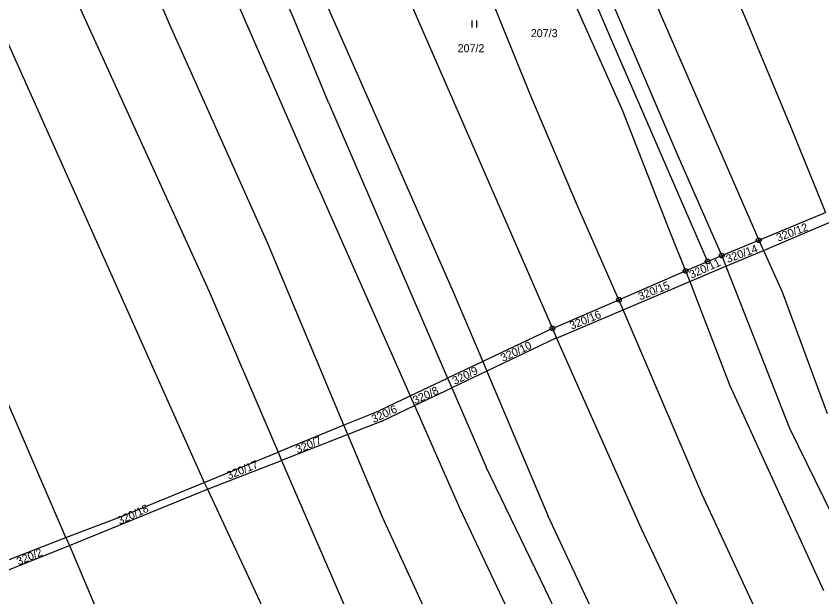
# Model space of a CAD drawing. Extents: x -762263 to -760336, y -1154405 to -1152076.
# Drawn here: x -761293.1 to -761122, y -1152889.5 to -1152766.2 of the extents above; entities that cross this region are included whole.
import ezdxf

# ---------------------------------------------------------------- set-up
doc = ezdxf.new("R2010")
doc.units = 0
for name, color, linetype in [('Vrstva 1', 7, 'Continuous'), ('Vrstva 18', 7, 'Continuous'), ('Vrstva 24', 7, 'Continuous'), ('Vrstva 25', 7, 'Continuous'), ('Vrstva 6', 7, 'Continuous')]:
    doc.layers.add(name, color=color, linetype=linetype)

msp = doc.modelspace()

# ---------------------------------------------------------------- linework, layer by layer
at = {"layer": 'Vrstva 1'}
for p, q in [((-761194.18, -1152707.55), (-761166.31, -1152772.15)), ((-761176.25, -1152719.87), (-761135.45, -1152813.8)), ((-761164.38, -1152768.39), (-761174.02, -1152745.83)), ((-761215.11, -1152750.19), (-761179.22, -1152832.52)), ((-761144.64, -1152751.64), (-761138.48, -1152766.24)), ((-761176.79, -1152758.28), (-761164.44, -1152786.14)), ((-761183.54, -1152783.86), (-761193.62, -1152759.1)), ((-761138.48, -1152766.24), (-761128.46, -1152790.18)), ((-761152.72, -1152795.43), (-761164.38, -1152768.39)), ((-761166.31, -1152772.15), (-761146.31, -1152818.31)), ((-761174.15, -1152805.98), (-761183.54, -1152783.86)), ((-761164.44, -1152786.14), (-761154.42, -1152811.66)), ((-761128.46, -1152790.18), (-761121.27, -1152807.92)), ((-761143.29, -1152817.05), (-761152.72, -1152795.43)), ((-761165.12, -1152826.43), (-761174.15, -1152805.98)), ((-761135.45, -1152813.8), (-761121.27, -1152807.92)), ((-761134.45, -1152815.99), (-761120.46, -1152810.07)), ((-761154.42, -1152811.66), (-761150.95, -1152820.31)), ((-761143.29, -1152817.05), (-761135.45, -1152813.8)), ((-761146.31, -1152818.31), (-761143.29, -1152817.05)), ((-761142.39, -1152819.34), (-761134.45, -1152815.99)), ((-761150.95, -1152820.31), (-761146.31, -1152818.31)), ((-761165.12, -1152826.43), (-761150.95, -1152820.31)), ((-761150.07, -1152822.59), (-761142.39, -1152819.34)), ((-761164.22, -1152828.57), (-761150.07, -1152822.59)), ((-761179.22, -1152832.52), (-761165.12, -1152826.43)), ((-761178.36, -1152834.56), (-761164.22, -1152828.57)), ((-761179.22, -1152832.52), (-761194.04, -1152839.55)), ((-761178.48, -1152834.61), (-761193.17, -1152841.6)), ((-761178.48, -1152834.61), (-761178.36, -1152834.56)), ((-761194.04, -1152839.55), (-761201.48, -1152843.08)), ((-761193.17, -1152841.6), (-761200.59, -1152845.13)), ((-761209.44, -1152846.85), (-761201.48, -1152843.08)), ((-761208.53, -1152848.91), (-761200.59, -1152845.13)), ((-761217.15, -1152850.5), (-761209.44, -1152846.85)), ((-761215.59, -1152852.28), (-761208.53, -1152848.91)), ((-761217.15, -1152850.5), (-761223.48, -1152853.09)), ((-761223.48, -1152853.09), (-761237.47, -1152858.81)), ((-761215.59, -1152852.28), (-761222.66, -1152855.04)), ((-761222.66, -1152855.04), (-761236.73, -1152860.53)), ((-761253.15, -1152865.22), (-761237.47, -1152858.81)), ((-761252.47, -1152866.67), (-761236.73, -1152860.53)), ((-761281.78, -1152878.6), (-761252.47, -1152866.67)), ((-761270.56, -1152872.34), (-761253.15, -1152865.22)), ((-761282.52, -1152876.93), (-761270.56, -1152872.34)), ((-761296.99, -1152882.49), (-761282.52, -1152876.93)), ((-761296.1, -1152884.3), (-761281.78, -1152878.6))]:
    msp.add_line(p, q, dxfattribs=at)
at = {"layer": 'Vrstva 24'}
for centre, radius in [((-761135.45, -1152813.8), 0.5), ((-761135.45, -1152813.8), 0.1), ((-761143.29, -1152817.05), 0.5), ((-761143.29, -1152817.05), 0.1), ((-761146.31, -1152818.31), 0.5), ((-761146.31, -1152818.31), 0.1), ((-761150.95, -1152820.31), 0.5), ((-761150.95, -1152820.31), 0.1), ((-761165.12, -1152826.43), 0.5), ((-761165.12, -1152826.43), 0.1), ((-761179.22, -1152832.52), 0.5), ((-761179.22, -1152832.52), 0.1)]:
    msp.add_circle(centre, radius, dxfattribs=at)
at = {"layer": 'Vrstva 25'}
for p, q in [((-761196.29, -1152768.63), (-761196.29, -1152767.13)), ((-761195.29, -1152768.63), (-761195.29, -1152767.13))]:
    msp.add_line(p, q, dxfattribs=at)
at = {"layer": 'Vrstva 6'}
for p, q in [((-761260.42, -1152768.1), (-761292.33, -1152693.43)), ((-761233.9, -1152767.28), (-761256.77, -1152714.23)), ((-761313.61, -1152730.06), (-761253.15, -1152865.22)), ((-761286.2, -1152749.91), (-761252.11, -1152824.66)), ((-761228.79, -1152802.98), (-761248.31, -1152758.32)), ((-761228.66, -1152760.37), (-761200.52, -1152824.24)), ((-761226.78, -1152784.56), (-761233.9, -1152767.28)), ((-761239.65, -1152814.48), (-761260.42, -1152768.1)), ((-761226.78, -1152784.56), (-761201.48, -1152843.08)), ((-761228.79, -1152802.98), (-761209.44, -1152846.85)), ((-761282.52, -1152876.93), (-761311.29, -1152810.33)), ((-761223.48, -1152853.09), (-761239.65, -1152814.48)), ((-761135.45, -1152813.8), (-761134.45, -1152815.99)), ((-761143.29, -1152817.05), (-761142.39, -1152819.34)), ((-761134.45, -1152815.99), (-761130.45, -1152824.78)), ((-761150.95, -1152820.31), (-761150.07, -1152822.59)), ((-761142.39, -1152819.34), (-761128.94, -1152853.67)), ((-761150.07, -1152822.59), (-761141.67, -1152844.5)), ((-761252.11, -1152824.66), (-761237.47, -1152858.81)), ((-761200.52, -1152824.24), (-761194.04, -1152839.55)), ((-761130.45, -1152824.78), (-761120.88, -1152850.57)), ((-761164.22, -1152828.57), (-761165.12, -1152826.43)), ((-761147.54, -1152867.61), (-761164.22, -1152828.57)), ((-761179.22, -1152832.52), (-761178.36, -1152834.56)), ((-761178.36, -1152834.56), (-761160.49, -1152874.87)), ((-761194.04, -1152839.55), (-761193.17, -1152841.6)), ((-761193.17, -1152841.6), (-761180.2, -1152872.25)), ((-761201.48, -1152843.08), (-761200.59, -1152845.13)), ((-761141.67, -1152844.5), (-761121.66, -1152888.19)), ((-761200.59, -1152845.13), (-761193.31, -1152861.98)), ((-761209.44, -1152846.85), (-761208.53, -1152848.91)), ((-761208.53, -1152848.91), (-761198.95, -1152870.62)), ((-761222.66, -1152855.04), (-761223.48, -1152853.09)), ((-761128.94, -1152853.67), (-761079.42, -1152954.68)), ((-761215.31, -1152872.6), (-761222.66, -1152855.04)), ((-761237.47, -1152858.81), (-761236.73, -1152860.53)), ((-761236.73, -1152860.53), (-761210.65, -1152920.78)), ((-761180.68, -1152888), (-761193.31, -1152861.98)), ((-761253.15, -1152865.22), (-761253.1, -1152865.34)), ((-761253.1, -1152865.34), (-761252.47, -1152866.67)), ((-761252.47, -1152866.67), (-761222.79, -1152930.35)), ((-761128.96, -1152907.44), (-761147.54, -1152867.61)), ((-761198.95, -1152870.62), (-761176.75, -1152917.54)), ((-761173.72, -1152962.87), (-761215.31, -1152872.6)), ((-761158.66, -1152918.1), (-761180.2, -1152872.25)), ((-761160.49, -1152874.87), (-761144.8, -1152907.76)), ((-761282.52, -1152876.93), (-761281.78, -1152878.6)), ((-761281.78, -1152878.6), (-761241.7, -1152973.06)), ((-761166.61, -1152917.72), (-761180.68, -1152888))]:
    msp.add_line(p, q, dxfattribs=at)

# ---------------------------------------------------------------- texts
at = {"layer": 'Vrstva 18'}
for s, p in [('207/3', (-761183.83, -1152770.69)), ('207/2', (-761199.357, -1152773.89))]:
    msp.add_text(s, height=1.7, dxfattribs=at).set_placement(p)
for s, rotation, p in [('320/12', 20.91296, (-761131.3, -1152814.14)), ('320/14', 20.22541, (-761142.018, -1152818.64)), ('320/11', 24.06423, (-761149.72, -1152821.974)), ('320/15', 21.82969, (-761160.611, -1152826.591)), ('320/16', 22.23076, (-761175.157, -1152832.809)), ('320/10', 25.26744, (-761189.737, -1152839.653)), ('320/9', 25.95499, (-761199.975, -1152844.535)), ('320/8', 24.52259, (-761208.402, -1152848.641)), ('320/6', 24.98096, (-761217.172, -1152852.639)), ('320/7', 22.74643, (-761233.312, -1152859.104)), ('320/17', 21.94428, (-761247.978, -1152864.626)), ('320/18', 24.69448, (-761271.098, -1152874.214)), ('320/2', 22.68913, (-761292.568, -1152882.845))]:
    msp.add_text(s, height=1.7, rotation=rotation, dxfattribs=at).set_placement(p)

doc.saveas('drawing.dxf')
